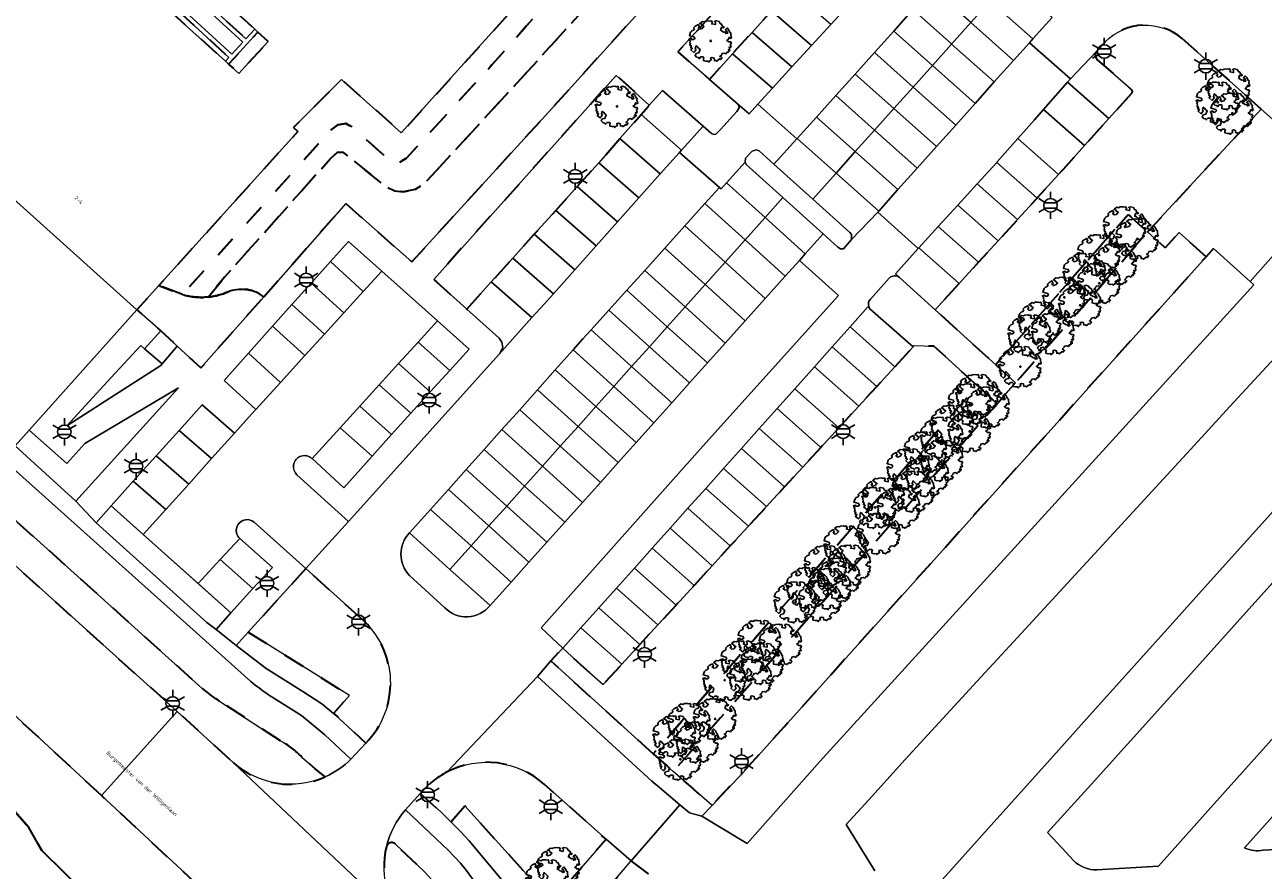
# Model space of a CAD drawing. Extents: x 105780 to 185197, y 477999 to 525027.
# Tile 390 of 562: x 107795 to 107911, y 479327 to 479406. Entities that reach past the tile are written whole.
import ezdxf
from ezdxf.enums import TextEntityAlignment as Align

# ---------------------------------------------------------------- set-up
doc = ezdxf.new("R2010")
doc.units = 0
doc.linetypes.add('XX-HIDDEN', pattern=[4, 2, -2])
for name, color, linetype, lineweight in [('B-GV-GR-BEPLANTING_CULTUUR_VASTE-PLANTENVAK-A', 252, 'Continuous', 5), ('B-GV-GR-BOOM-S', 252, 'Continuous', 25), ('B-GV-GR-HAAG_01-G', 252, 'GR-HAAG1', 13), ('B-GV-GR-MATERIAALGRENS-G', 252, 'XX-HIDDEN', 35), ('B-RO-IE-MEUBILAIR_WEGMEUBILAIR-S', 252, 'Continuous', 25), ('B-WE-GW-WATERGANG_SLOOT_INSTEEK-G', 252, 'Continuous', 30), ('B-XX-KG-KADASTRAAL_BEBOUWING-G', 252, 'Continuous', 20), ('B1-WE-OG-BEBOUWING-T18', 7, 'Continuous', 18), ('B1-WE-OG-TOPOGRAFIE-T18', 10, 'Continuous', 18), ('B1-WE-VH-VERHARDING_ASFALT-GV', 252, 'Continuous', 18), ('B1-WE-VH-VERHARDING_BETON-GV', 252, 'Continuous', 18), ('B1-WE-VH-VERHARDING_BETONSTRAATSTEEN-GV', 252, 'Continuous', 18), ('B1-WE-VH-VERHARDING_OPEN-GV', 252, 'Continuous', 18), ('B1-WE-VH-VERHARDING_STRAATBAKSTEEN-GV', 252, 'Continuous', 18), ('B1-WE-VH-VERHARDING_TEGEL-GV', 252, 'Continuous', 18)]:
    doc.layers.add(name, color=color, linetype=linetype, lineweight=lineweight)
doc.styles.add('NLCS-ISO', font='NLCS-ISO.ttf')
doc.styles.add('NLCS-ISO-M200-T18', font='NLCS-ISO.ttf', dxfattribs={"height": 0.36})
doc.linetypes.add('GR-HAAG1', pattern='A,6,[176,NLCS.shx,S=0.125,R=0,X=0,Y=0],-2', length=8)

# ---------------------------------------------------------------- blocks, each defined once
blk = doc.blocks.new('B-SIE-WEG_LICHTMAST-SO')
at = {"ltscale": 0.1}
for p, q in [((0, 1.27), (0, 2.53)), ((-1.1, 0.63), (-2.19, 1.27)), ((1.1, 0.63), (2.19, 1.27)), ((-1.1, -0.63), (-2.19, -1.27)), ((0, -1.27), (0, -2.53)), ((1.1, -0.63), (2.19, -1.27))]:
    blk.add_line(p, q, dxfattribs=at)
at = {"flags": 128}
for points in [[(-1.16, 0.5), (1.16, 0.5)], [(-1.16, -0.5), (1.16, -0.5)]]:
    blk.add_lwpolyline(points, dxfattribs=at)
at = {"ltscale": 0.1}
blk.add_circle((0, 0), 1.27, dxfattribs=at)
at = {"style": 'NLCS-ISO'}
blk.add_attdef('TYPE', text='', height=1.8, dxfattribs=at).set_placement((0, 2.53), align=Align.BOTTOM_CENTER)
blk = doc.blocks.new('B-SGR-BOOM_06')
at = {"linetype": 'Continuous', "flags": 128}
blk.add_lwpolyline([(1.08, 1.41), (1.01, 1.58), (0.88, 1.63), (0.78, 1.81), (0.51, 1.88), (0.34, 1.81), (0.44, 1.71), (0.43, 1.52), (0.09, 1.59), (0.14, 1.73), (0.07, 1.88), (-0.06, 1.84), (-0.19, 1.88), (-0.46, 1.86), (-0.6, 1.79), (-0.78, 1.83), (-1.02, 1.64), (-0.85, 1.56), (-0.8, 1.46), (-0.63, 1.37), (-0.8, 1.16), (-1.02, 1.11), (-1.17, 1.24), (-1.05, 1.29), (-1.15, 1.54), (-1.45, 1.37), (-1.6, 1.21), (-1.52, 1.14), (-1.6, 1.01), (-1.77, 0.94), (-1.89, 0.82), (-2, 0.49), (-1.55, 0.37), (-1.48, 0.22), (-1.6, 0.12), (-1.8, 0.12), (-1.84, 0.22), (-2.04, 0.15), (-1.9, -0.07), (-1.97, -0.15), (-1.89, -0.22), (-1.95, -0.4), (-1.81, -0.47), (-1.89, -0.62), (-1.77, -0.64), (-1.72, -0.68), (-1.85, -0.84), (-1.57, -1.07), (-1.47, -0.97), (-1.38, -0.79), (-1.45, -0.7), (-1.37, -0.47), (-1.25, -0.54), (-1.12, -0.7), (-1, -0.8), (-1.12, -1.12), (-1.37, -1.17), (-1.47, -1.36), (-1.33, -1.51), (-1.13, -1.56), (-1.11, -1.61), (-1.08, -1.66), (-0.93, -1.49), (-0.73, -1.49), (-0.63, -1.56), (-0.68, -1.71), (-0.68, -1.84), (-0.46, -1.89), (-0.24, -1.88), (-0.19, -1.98), (-0.09, -1.86), (0.04, -1.79), (-0.02, -1.6), (0.11, -1.56), (0.31, -1.61), (0.34, -1.84), (0.46, -1.83), (0.58, -1.89), (0.83, -1.69), (0.95, -1.74), (0.93, -1.66), (1.06, -1.59), (0.96, -1.49), (0.85, -1.46), (1.03, -1.29), (1.05, -1.19), (1.26, -1.14), (1.42, -1.22), (1.51, -1.12), (1.51, -1.05), (1.65, -1.05), (1.65, -0.95), (1.78, -0.91), (1.78, -0.82), (1.63, -0.82), (1.82, -0.64), (1.7, -0.57), (1.85, -0.62), (1.9, -0.5), (1.82, -0.37), (1.93, -0.18), (1.87, -0.1), (1.7, -0.1), (1.5, 0.03), (1.63, 0.12), (1.75, 0.34), (1.82, 0.24), (1.95, 0.29), (1.87, 0.57), (1.88, 0.75), (1.8, 0.79), (1.67, 1.06), (1.53, 1.21), (1.35, 1.04), (1.47, 0.97), (1.57, 0.72), (1.41, 0.69), (1.33, 0.85), (1.2, 0.82), (1.06, 0.92), (0.9, 1.01), (0.98, 1.07), (0.93, 1.17), (1.01, 1.27), (1.15, 1.22), (1.26, 1.29)], close=True, dxfattribs=at)
blk.add_circle((0, 0), 0.06)
at = {"style": 'NLCS-ISO'}
blk.add_attdef('SOORT', text='', height=0.3, dxfattribs=at).set_placement((0, -0.36), align=Align.TOP_CENTER)

msp = doc.modelspace()

# ---------------------------------------------------------------- linework, layer by layer
at = {"layer": 'B-GV-GR-BEPLANTING_CULTUUR_VASTE-PLANTENVAK-A', "flags": 128}
for points in [[(107804.776, 479414.604), (107805.046, 479414.893), (107804.435, 479415.454), (107806.04, 479417.251), (107803.865, 479419.256), (107803.196, 479417.165), (107800.361, 479416.558), (107814.419, 479403.636), (107815.466, 479404.772)], [(107807.789, 479374.555), (107807.906, 479374.692), (107806.28, 479376.11), (107805.921, 479376.423), (107803.152, 479373.408), (107799.006, 479368.894), (107804.331, 479372.326)]]:
    msp.add_lwpolyline(points, close=True, dxfattribs=at)
at = {"layer": 'B-GV-GR-HAAG_01-G', "flags": 128}
for points in [[(107809.429, 479372.446), (107800.676, 479367.251), (107799.005, 479365.385), (107795.477, 479368.496), (107794.164, 479367.031), (107799.834, 479361.844)], [(107803.147, 479361.412), (107801.747, 479359.847), (107812.105, 479350.516), (107812.955, 479349.874), (107814.332, 479351.432)], [(107815.97, 479349.625), (107814.829, 479348.365), (107817.631, 479346.225), (107821.064, 479344.074), (107822.836, 479342.904), (107823.918, 479342.01), (107825.431, 479343.696)], [(107836.221, 479333.389), (107834.9, 479331.878), (107835.829, 479330.955), (107836.624, 479330.089), (107840.425, 479325.567), (107840.907, 479325.075), (107841.994, 479323.963), (107843.077, 479322.999), (107844.495, 479324.62), (107842.273, 479326.637)]]:
    msp.add_lwpolyline(points, close=True, dxfattribs=at)
at = {"layer": 'B-GV-GR-MATERIAALGRENS-G', "flags": 128}
for points in [[(107820.074, 479442.103), (107802.049, 479422.568), (107801.233, 479421.683), (107803.014, 479420.041), (107802.384, 479418.073), (107799.404, 479417.473), (107800.361, 479416.558), (107803.196, 479417.165), (107803.865, 479419.256), (107806.04, 479417.251), (107804.435, 479415.454), (107805.046, 479414.893), (107815.746, 479405.076), (107816.58, 479405.98), (107805.875, 479415.903), (107807.676, 479417.827), (107803.261, 479421.765), (107820.814, 479441.443)], [(107789.996, 479425.611), (107794.831, 479430.855), (107793.875, 479431.736), (107793.067, 479430.867), (107793.272, 479430.615), (107792.775, 479430.075), (107792.508, 479430.279), (107788.493, 479425.901), (107799.457, 479415.876), (107798.136, 479414.379), (107803.021, 479410.069), (107804.342, 479411.566), (107813.827, 479402.994), (107814.148, 479403.342)], [(107823.68, 479396.553), (107824.352, 479397.056), (107825.07, 479397.173), (107825.645, 479396.855), (107829.239, 479393.66), (107829.56, 479393.471), (107830.126, 479393.554), (107830.765, 479393.939), (107838.729, 479402.639), (107841.946, 479406.254), (107851.143, 479416.589), (107849.44, 479418.096), (107844.968, 479413.113), (107845.227, 479412.879), (107830.272, 479396.294), (107824.69, 479401.296), (107820.189, 479396.788), (107820.596, 479396.421), (107807.617, 479382.026), (107809.816, 479381.183)], [(107817.83, 479404.828), (107816.874, 479405.709), (107814.123, 479402.726), (107815.088, 479401.854), (107815.397, 479402.19), (107815.668, 479402.484)], [(107846.72, 479391.271), (107848.73, 479393.498), (107848.736, 479393.504), (107850.708, 479395.753), (107852.686, 479398.009), (107853.45, 479398.88), (107850.359, 479401.669), (107833.306, 479382.595), (107833.561, 479382.365), (107836.382, 479379.819), (107838.678, 479382.362), (107840.688, 479384.589), (107842.699, 479386.816), (107844.709, 479389.043)], [(107894.989, 479381.217), (107900.025, 479387.03), (107898.212, 479388.661), (107885.836, 479374.605), (107887.688, 479372.925)], [(107905.498, 479384.717), (107902.968, 479386.984), (107901.662, 479385.557), (107900.025, 479387.03), (107894.989, 479381.217), (107887.688, 479372.925), (107885.969, 479370.973), (107857.178, 479338.274), (107855.693, 479336.578), (107857.587, 479334.921), (107859.311, 479333.412), (107862.184, 479336.474), (107866.079, 479340.806)], [(107884.117, 479372.653), (107880.049, 479376.345), (107878.217, 479376.403), (107878.098, 479376.273), (107876.408, 479374.431), (107874.717, 479372.589), (107873.026, 479370.747), (107871.167, 479368.721), (107869.476, 479366.879), (107867.786, 479365.037), (107866.095, 479363.195), (107864.405, 479361.353), (107862.714, 479359.511), (107861.023, 479357.669), (107859.333, 479355.826), (107857.642, 479353.984), (107855.952, 479352.142), (107854.261, 479350.3), (107852.57, 479348.458), (107850.88, 479346.616), (107849.137, 479344.717), (107847.051, 479346.56), (107845.379, 479348.125), (107844.243, 479346.929), (107853.812, 479338.234), (107855.302, 479339.926)], [(107885.969, 479370.973), (107884.117, 479372.653), (107855.302, 479339.926), (107853.812, 479338.234), (107855.693, 479336.578), (107857.178, 479338.274)]]:
    msp.add_lwpolyline(points, close=True, dxfattribs=at)
for points in [[(107875.65, 479419.173), (107872.599, 479421.979), (107871.978, 479421.321), (107856.125, 479403.855), (107859.07, 479401.296), (107861.239, 479403.689), (107863.052, 479405.691), (107864.865, 479407.692), (107866.679, 479409.693), (107868.492, 479411.694)], [(107853.431, 479414.563), (107851.143, 479416.589), (107841.946, 479406.254), (107838.729, 479402.639), (107830.765, 479393.939), (107830.126, 479393.554), (107829.56, 479393.471), (107829.239, 479393.66), (107825.645, 479396.855), (107825.07, 479397.173), (107824.352, 479397.056), (107823.68, 479396.553), (107809.816, 479381.183)], [(107812.224, 479380.94), (107813.741, 479382.797), (107823.621, 479393.856), (107824.287, 479394.463), (107824.87, 479394.456), (107828.853, 479391.257), (107829.677, 479390.887), (107830.446, 479390.787), (107831.574, 479391.005), (107832.437, 479391.557), (107843.042, 479403.096), (107844.136, 479404.304), (107853.431, 479414.563)], [(107825.081, 479389.676), (107831.26, 479384.241), (107844.403, 479398.644), (107854.201, 479409.497), (107854.571, 479410.676), (107855.278, 479412.928), (107853.431, 479414.563), (107844.136, 479404.304), (107843.042, 479403.096), (107832.437, 479391.557), (107831.574, 479391.005), (107830.446, 479390.787), (107829.677, 479390.887), (107828.853, 479391.257), (107824.87, 479394.456), (107824.287, 479394.463), (107823.621, 479393.856), (107813.741, 479382.797), (107812.224, 479380.94)], [(107910.65, 479398.507), (107903.272, 479405.113)], [(107896.046, 479404.814), (107895.248, 479403.898)], [(107895.295, 479403.166), (107898.47, 479400.384)], [(107898.501, 479399.945), (107896.41, 479397.626), (107894.134, 479395.1), (107892.132, 479392.88), (107891.709, 479392.411), (107889.75, 479390.239), (107889.689, 479390.173), (107887.868, 479388.18), (107886.046, 479386.187), (107884.224, 479384.194), (107882.402, 479382.201), (107880.164, 479379.753), (107885.836, 479374.605), (107898.212, 479388.661), (107900.025, 479387.03), (107910.65, 479398.507)], [(107817.409, 479380.971), (107825.081, 479389.676)], [(107809.816, 479381.183), (107807.617, 479382.026), (107805.561, 479379.745), (107807.796, 479377.774), (107809.327, 479376.358), (107811.54, 479374.311), (107817.409, 479380.971)], [(107790.536, 479363.359), (107788.376, 479360.781), (107792.538, 479357.303), (107809.325, 479342.205), (107814.572, 479337.406)], [(107810.729, 479345.194), (107790.536, 479363.359)], [(107783.144, 479351.25), (107771.718, 479359.399), (107769.205, 479355.875), (107774.171, 479351.483), (107782.357, 479344.084), (107791.532, 479335.812), (107795.441, 479331.358), (107796.667, 479329.185), (107802.944, 479323.021), (107815.444, 479311.969), (107823.542, 479304.786), (107826.29, 479302.741), (107827.976, 479301.918), (107833.285, 479299.813), (107835.479, 479298.744), (107839.489, 479297.725), (107846.782, 479295.707), (107853.119, 479293.876), (107872.869, 479294.297), (107876.661, 479294.609), (107899.35, 479295.726), (107935.115, 479297.487), (107938.532, 479297.684), (107941.93, 479298.107), (107945.294, 479298.753), (107948.607, 479299.617), (107948.637, 479299.626), (107948.667, 479299.635)], [(107821.34, 479355.56), (107815.97, 479349.625), (107825.431, 479343.696), (107823.918, 479342.01), (107824.472, 479341.552), (107826.951, 479339.236)], [(107826.504, 479350.905), (107821.34, 479355.56)], [(107802.257, 479334.335), (107789.454, 479346.141)], [(107818.989, 479339.465), (107813.277, 479343.157)], [(107823.165, 479336.093), (107822.185, 479336.858), (107820.987, 479337.935)], [(107832.037, 479334.516), (107833.963, 479332.808), (107834.9, 479331.878), (107836.221, 479333.389), (107842.273, 479326.637), (107844.495, 479324.62), (107847.688, 479328.273), (107849.413, 479330.247), (107843.628, 479335.392)], [(107842.484, 479301.094), (107839.483, 479302.541), (107836.586, 479304.187), (107832.821, 479306.653), (107832.315, 479307.007), (107829.187, 479309.28), (107802.257, 479334.335)], [(107836.999, 479321.894), (107835.633, 479323.416), (107833.84, 479325.665), (107832.469, 479327.165), (107829.726, 479329.789)], [(107853.362, 479327.026), (107851.762, 479328.226), (107848.495, 479324.398), (107846.856, 479322.477), (107850.425, 479319.987), (107851.697, 479319.223), (107854.267, 479317.909), (107855.802, 479317.238), (107860.086, 479315.67), (107862.037, 479315.099), (107866.122, 479314.194), (107867.845, 479313.935), (107871.085, 479313.673), (107876.128, 479313.768), (107931.962, 479316.732), (107936.416, 479317.106), (107937.988, 479317.359), (107940.671, 479317.987), (107942.104, 479318.413), (107946.58, 479320.034), (107949.267, 479321.278), (107952.035, 479322.863), (107954.427, 479324.49), (107957.474, 479326.931)]]:
    msp.add_lwpolyline(points, dxfattribs=at)
for points in [[(107903.272, 479405.113, 0.3856944), (107896.046, 479404.814)], [(107895.248, 479403.898, 0.3757131), (107895.295, 479403.166)], [(107898.47, 479400.384, -0.3987368), (107898.501, 479399.945)], [(107812.224, 479380.94, -0.100892), (107809.816, 479381.183)], [(107809.816, 479381.183, 0.100892), (107812.224, 479380.94)], [(107814.254, 479381.515, -0.0880867), (107812.224, 479380.94)], [(107812.224, 479380.94, 0.0880867), (107814.254, 479381.515)], [(107817.409, 479380.971, 0.2484848), (107814.254, 479381.515)], [(107814.254, 479381.515, -0.2484848), (107817.409, 479380.971)], [(107826.951, 479339.236, 0.4313144), (107826.504, 479350.905)], [(107813.277, 479343.157, -0.0460072), (107810.729, 479345.194)], [(107820.987, 479337.935, 0.0612004), (107818.989, 479339.465)], [(107814.572, 479337.406, 0.2950016), (107823.165, 479336.093)], [(107843.628, 479335.392, 0.3118738), (107834.544, 479336.543)], [(107834.544, 479336.543, 0.1010033), (107832.037, 479334.516)], [(107829.726, 479329.789, 0.5874701), (107828.885, 479329.563)], [(107828.885, 479329.563, 0.2645564), (107831.151, 479321.737)]]:
    msp.add_lwpolyline(points, format="xyb", dxfattribs=at)
at = {"layer": 'B-WE-GW-WATERGANG_SLOOT_INSTEEK-G', "flags": 128}
msp.add_lwpolyline([(107935.115, 479297.487), (107899.35, 479295.726), (107876.661, 479294.609), (107872.869, 479294.297), (107853.119, 479293.876), (107846.782, 479295.707), (107839.489, 479297.725), (107835.479, 479298.744), (107833.285, 479299.813), (107827.976, 479301.918), (107826.29, 479302.741), (107823.542, 479304.786), (107815.444, 479311.969), (107802.944, 479323.021), (107796.667, 479329.185), (107795.441, 479331.358), (107791.532, 479335.812)], dxfattribs=at)
at = {"layer": 'B-XX-KG-KADASTRAAL_BEBOUWING-G', "flags": 128}
for points in [[(107772.434, 479419.238), (107789.051, 479404.26), (107789.305, 479404.542), (107794.087, 479400.253), (107789.01, 479394.612), (107805.561, 479379.745), (107807.617, 479382.026), (107820.596, 479396.421), (107820.189, 479396.788), (107824.69, 479401.296), (107830.272, 479396.294), (107845.227, 479412.879)], [(107805.875, 479415.903), (107816.58, 479405.98), (107816.874, 479405.709), (107817.83, 479404.828), (107815.668, 479402.484), (107815.397, 479402.19), (107815.088, 479401.854), (107814.123, 479402.726), (107813.827, 479402.994), (107804.342, 479411.566)]]:
    msp.add_lwpolyline(points, dxfattribs=at)
at = {"layer": 'B1-WE-VH-VERHARDING_ASFALT-GV', "flags": 128}
for points in [[(107876.292, 479405.802), (107878.096, 479407.811), (107879.899, 479409.82), (107881.425, 479411.52), (107877.959, 479414.663), (107876.574, 479413.151), (107874.074, 479410.421), (107872.25, 479408.429), (107870.426, 479406.437), (107868.602, 479404.446), (107866.778, 479402.454), (107864.954, 479400.462), (107863.597, 479398.98), (107867.25, 479395.729), (107867.274, 479395.755), (107869.077, 479397.765), (107870.881, 479399.774), (107872.685, 479401.783), (107874.488, 479403.792)], [(107887.91, 479395.773), (107889.448, 479397.51), (107890.305, 479398.488), (107892.547, 479401.044), (107892.805, 479401.339), (107888.984, 479404.72), (107887.5, 479403.062), (107885.699, 479401.051), (107883.898, 479399.039), (107882.097, 479397.028), (107880.296, 479395.016), (107878.495, 479393.005), (107876.694, 479390.993), (107874.893, 479388.981), (107874.814, 479388.893), (107878.589, 479385.485), (107878.642, 479385.543), (107880.461, 479387.539), (107882.281, 479389.534), (107884.1, 479391.53), (107885.919, 479393.525), (107885.972, 479393.583)]]:
    msp.add_lwpolyline(points, close=True, dxfattribs=at)
for points in [[(107831.032, 479358.893), (107833, 479361.094), (107834.667, 479362.958), (107836.333, 479364.822), (107838, 479366.685), (107839.666, 479368.549), (107841.333, 479370.412), (107842.999, 479372.276), (107844.665, 479374.14), (107846.332, 479376.003), (107847.25, 479377.03), (107848.001, 479377.864), (107849.674, 479379.722), (107851.348, 479381.579), (107853.021, 479383.437), (107854.895, 479385.517), (107856.769, 479387.598), (107858.642, 479389.678), (107860.013, 479391.2), (107856.272, 479394.462), (107854.474, 479392.448), (107852.476, 479390.21), (107850.479, 479387.972), (107848.481, 479385.734), (107846.483, 479383.496), (107844.485, 479381.258), (107843.616, 479380.285), (107842.484, 479379.023), (107839.454, 479375.646), (107825.348, 479359.952), (107821.34, 479355.56), (107826.504, 479350.905)], [(107913.694, 479387.003), (107909.624, 479382.381), (107909.967, 479382.074), (107891.061, 479361.322), (107869.387, 479337.531), (107862.611, 479329.846), (107858.362, 479332.401), (107857.216, 479332.706), (107856.311, 479333.471), (107851.762, 479328.226), (107853.362, 479327.026)], [(107842.989, 479345.452), (107844.243, 479346.929), (107845.379, 479348.125), (107843.353, 479350.022), (107858.46, 479366.989), (107871.141, 479381.089), (107867.484, 479384.371), (107866.163, 479382.897), (107864.294, 479380.811), (107862.425, 479378.726), (107860.556, 479376.641), (107858.888, 479374.779), (107857.219, 479372.917), (107855.551, 479371.056), (107853.882, 479369.194), (107852.214, 479367.332), (107850.545, 479365.47), (107848.877, 479363.609), (107847.208, 479361.747), (107845.54, 479359.885), (107843.871, 479358.023), (107842.203, 479356.162), (107840.534, 479354.3), (107838.562, 479352.099)], [(107874.525, 479327.298), (107871.858, 479331.644), (107873.957, 479333.949), (107877.368, 479337.692), (107879.835, 479340.4), (107884.094, 479345.027), (107887.491, 479348.717), (107894.351, 479356.168), (107897.586, 479359.682), (107904.371, 479367.053), (107907.726, 479370.698), (107914.535, 479378.094), (107921.539, 479371.816), (107914.831, 479364.348), (107911.505, 479360.645), (107904.823, 479353.204), (107901.608, 479349.624)], [(107893.102, 479328.256), (107892.035, 479329.41), (107890.683, 479330.871), (107894.747, 479335.384), (107898.141, 479339.154), (107904.898, 479346.658), (107908.128, 479350.245), (107914.815, 479357.672), (107918.153, 479361.379), (107924.865, 479368.834), (107932.063, 479362.382), (107925.379, 479354.921), (107922.034, 479351.187)], [(107909.095, 479329.44), (107915.736, 479336.885), (107918.984, 479340.527), (107925.62, 479347.965), (107928.965, 479351.715), (107935.629, 479359.186), (107939.218, 479355.968)], [(107789.454, 479346.141), (107802.257, 479334.335), (107809.325, 479342.205), (107792.538, 479357.303)], [(107834.327, 479351.9), (107831.033, 479354.91)], [(107922.034, 479351.187), (107915.377, 479343.756), (107912.133, 479340.134), (107905.409, 479332.627), (107901.031, 479327.741), (107895.285, 479327.381)], [(107901.608, 479349.624), (107894.855, 479342.105), (107891.477, 479338.344), (107884.842, 479330.957), (107880.815, 479326.472), (107876.836, 479326.289)], [(107842.989, 479345.452), (107834.544, 479336.543)], [(107834.544, 479336.543), (107842.989, 479345.452)], [(107843.628, 479335.392), (107849.413, 479330.247), (107851.762, 479328.226), (107856.311, 479333.471), (107854.391, 479335.092), (107853.697, 479335.679), (107842.989, 479345.452)], [(107831.151, 479321.737), (107814.572, 479337.406), (107809.325, 479342.205), (107802.257, 479334.335), (107829.187, 479309.28)], [(107826.951, 479339.236), (107825.552, 479337.74)], [(107814.572, 479337.406), (107831.151, 479321.737)], [(107830.652, 479333.011), (107832.037, 479334.516)], [(107915.656, 479329.492), (107910.834, 479329.225)]]:
    msp.add_lwpolyline(points, dxfattribs=at)
at = {"layer": 'B1-WE-VH-VERHARDING_ASFALT-GV'}
for points in [[(107831.033, 479354.91, -0.3994477), (107831.032, 479358.893)], [(107838.562, 479352.099, -0.4465187), (107834.327, 479351.9)], [(107826.504, 479350.905, -0.4313144), (107826.951, 479339.236)], [(107823.165, 479336.093, -0.2950016), (107814.572, 479337.406)], [(107825.552, 479337.74, -0.091726), (107823.165, 479336.093)], [(107834.544, 479336.543, -0.3118738), (107843.628, 479335.392)], [(107832.037, 479334.516, -0.1010033), (107834.544, 479336.543)], [(107828.885, 479329.563, -0.1198207), (107830.652, 479333.011)], [(107831.151, 479321.737, -0.2645564), (107828.885, 479329.563)], [(107910.834, 479329.225, -0.1503519), (107909.095, 479329.44)], [(107895.285, 479327.381, -0.1982628), (107893.102, 479328.256)]]:
    msp.add_lwpolyline(points, format="xyb", dxfattribs=at)
at = {"layer": 'B1-WE-VH-VERHARDING_BETON-GV', "flags": 128}
msp.add_lwpolyline([(107809.327, 479376.358), (107807.796, 479377.774), (107806.28, 479376.11), (107807.906, 479374.692)], close=True, dxfattribs=at)
at = {"layer": 'B1-WE-VH-VERHARDING_BETONSTRAATSTEEN-GV', "flags": 128}
for points in [[(107866.679, 479409.693), (107864.865, 479407.692), (107868.602, 479404.446), (107870.426, 479406.437)], [(107879.899, 479409.82), (107878.096, 479407.811), (107881.704, 479404.603), (107881.712, 479404.596), (107883.513, 479406.607)], [(107887.115, 479410.63), (107885.314, 479408.619), (107889.301, 479405.074), (107891.102, 479407.086)], [(107885.314, 479408.619), (107883.513, 479406.607), (107887.5, 479403.062), (107888.984, 479404.72), (107889.301, 479405.074)], [(107864.865, 479407.692), (107863.052, 479405.691), (107866.778, 479402.454), (107868.602, 479404.446)], [(107878.096, 479407.811), (107876.292, 479405.802), (107879.911, 479402.584), (107881.712, 479404.596), (107881.704, 479404.603)], [(107883.513, 479406.607), (107881.712, 479404.596), (107885.699, 479401.051), (107887.5, 479403.062)], [(107863.052, 479405.691), (107861.239, 479403.689), (107864.954, 479400.462), (107866.778, 479402.454)], [(107876.292, 479405.802), (107874.488, 479403.792), (107878.11, 479400.572), (107879.911, 479402.584)], [(107881.712, 479404.596), (107879.911, 479402.584), (107883.898, 479399.039), (107885.699, 479401.051)], [(107861.239, 479403.689), (107859.07, 479401.296), (107861.691, 479399.019), (107862.78, 479398.066), (107863.597, 479398.98), (107864.954, 479400.462)], [(107874.488, 479403.792), (107872.685, 479401.783), (107876.309, 479398.561), (107878.11, 479400.572)], [(107872.685, 479401.783), (107870.881, 479399.774), (107874.508, 479396.549), (107876.309, 479398.561)], [(107879.911, 479402.584), (107878.11, 479400.572), (107882.097, 479397.028), (107883.898, 479399.039)], [(107878.11, 479400.572), (107876.309, 479398.561), (107880.296, 479395.016), (107882.097, 479397.028)], [(107892.547, 479401.044), (107890.305, 479398.488), (107894.134, 479395.1), (107896.41, 479397.626)], [(107858.472, 479396.923), (107854.685, 479400.246), (107853.45, 479398.88), (107852.686, 479398.009), (107856.473, 479394.686)], [(107870.881, 479399.774), (107869.077, 479397.765), (107872.707, 479394.538), (107874.508, 479396.549)], [(107867.25, 479395.729), (107863.597, 479398.98), (107862.78, 479398.066), (107861.691, 479399.019), (107861.811, 479398.849), (107861.839, 479398.644), (107861.636, 479398.297), (107860.106, 479396.596), (107859.656, 479396.157), (107859.497, 479396.127), (107859.274, 479396.219), (107858.472, 479396.923), (107856.473, 479394.686), (107856.272, 479394.462), (107860.013, 479391.2), (107860.158, 479391.073), (107860.661, 479391.628), (107862.399, 479393.547), (107862.443, 479393.92), (107863.058, 479394.594), (107863.427, 479394.711), (107863.704, 479394.606), (107865.096, 479393.356)], [(107876.309, 479398.561), (107874.508, 479396.549), (107878.495, 479393.005), (107880.296, 479395.016)], [(107890.305, 479398.488), (107889.448, 479397.51), (107887.91, 479395.773), (107891.709, 479392.411), (107892.132, 479392.88), (107894.134, 479395.1)], [(107913.713, 479393.868), (107914.618, 479394.954), (107912.119, 479397.192), (107912.011, 479397.289), (107910.65, 479398.507), (107900.025, 479387.03), (107901.662, 479385.557), (107902.968, 479386.984), (107905.498, 479384.717), (107906.176, 479385.472), (107909.624, 479382.381), (107913.694, 479387.003), (107917.069, 479390.834)], [(107852.686, 479398.009), (107850.708, 479395.753), (107854.474, 479392.448), (107856.272, 479394.462), (107856.473, 479394.686)], [(107869.077, 479397.765), (107867.274, 479395.755), (107870.906, 479392.526), (107872.707, 479394.538)], [(107850.708, 479395.753), (107848.736, 479393.504), (107848.73, 479393.498), (107852.476, 479390.21), (107854.474, 479392.448)], [(107867.274, 479395.755), (107867.25, 479395.729), (107865.096, 479393.356), (107868.728, 479390.093), (107870.906, 479392.526)], [(107874.508, 479396.549), (107872.707, 479394.538), (107876.694, 479390.993), (107878.495, 479393.005)], [(107887.91, 479395.773), (107885.972, 479393.583), (107885.919, 479393.525), (107889.689, 479390.173), (107889.75, 479390.239), (107891.709, 479392.411)], [(107848.73, 479393.498), (107846.72, 479391.271), (107850.479, 479387.972), (107852.476, 479390.21)], [(107862.505, 479393.332), (107862.399, 479393.547), (107860.661, 479391.628), (107864.272, 479388.372), (107865.939, 479390.235)], [(107872.707, 479394.538), (107870.906, 479392.526), (107874.893, 479388.981), (107876.694, 479390.993)], [(107885.919, 479393.525), (107884.1, 479391.53), (107887.868, 479388.18), (107889.689, 479390.173)], [(107870.906, 479392.526), (107868.728, 479390.093), (107872.206, 479386.969), (107872.346, 479386.782), (107872.361, 479386.334), (107874.814, 479388.893), (107874.893, 479388.981)], [(107850.479, 479387.972), (107846.72, 479391.271), (107844.709, 479389.043), (107848.481, 479385.734)], [(107860.661, 479391.628), (107860.158, 479391.073), (107860.013, 479391.2), (107858.642, 479389.678), (107862.404, 479386.286), (107864.272, 479388.372)], [(107884.1, 479391.53), (107882.281, 479389.534), (107886.046, 479386.187), (107887.868, 479388.18)], [(107865.939, 479390.235), (107864.272, 479388.372), (107868.031, 479384.982), (107869.697, 479386.846)], [(107844.709, 479389.043), (107842.699, 479386.816), (107846.483, 479383.496), (107848.481, 479385.734)], [(107858.642, 479389.678), (107856.769, 479387.598), (107860.536, 479384.2), (107862.404, 479386.286)], [(107882.281, 479389.534), (107880.461, 479387.539), (107884.224, 479384.194), (107886.046, 479386.187)], [(107864.272, 479388.372), (107862.404, 479386.286), (107866.163, 479382.897), (107867.484, 479384.371), (107868.031, 479384.982)], [(107842.699, 479386.816), (107840.688, 479384.589), (107844.485, 479381.258), (107846.483, 479383.496)], [(107860.536, 479384.2), (107856.769, 479387.598), (107854.895, 479385.517), (107858.669, 479382.114)], [(107880.461, 479387.539), (107878.642, 479385.543), (107882.402, 479382.201), (107884.224, 479384.194)], [(107828.452, 479383.364), (107825.333, 479386.15), (107823.641, 479384.258), (107826.715, 479381.455)], [(107854.895, 479385.517), (107853.021, 479383.437), (107856.801, 479380.028), (107858.669, 479382.114)], [(107891.061, 479361.322), (107909.967, 479382.074), (107909.624, 479382.381), (107906.176, 479385.472), (107905.498, 479384.717), (107866.079, 479340.806), (107862.184, 479336.474), (107859.311, 479333.412), (107858.362, 479332.401), (107862.611, 479329.846), (107869.387, 479337.531)], [(107862.404, 479386.286), (107860.536, 479384.2), (107864.294, 479380.811), (107866.163, 479382.897)], [(107878.642, 479385.543), (107878.589, 479385.485), (107876.448, 479383.125), (107876.842, 479382.767), (107880.164, 479379.753), (107882.402, 479382.201)], [(107823.641, 479384.258), (107821.841, 479382.245), (107824.897, 479379.459), (107826.715, 479381.455)], [(107840.688, 479384.589), (107838.678, 479382.362), (107842.484, 479379.023), (107843.616, 479380.285), (107844.485, 479381.258)], [(107860.536, 479384.2), (107858.669, 479382.114), (107862.425, 479378.726), (107864.294, 479380.811)], [(107853.021, 479383.437), (107851.348, 479381.579), (107855.133, 479378.165), (107856.801, 479380.028)], [(107821.841, 479382.245), (107820.041, 479380.232), (107823.079, 479377.463), (107824.897, 479379.459)], [(107838.678, 479382.362), (107836.382, 479379.819), (107839.41, 479377.085), (107839.671, 479376.724), (107839.757, 479376.214), (107839.454, 479375.646), (107842.484, 479379.023)], [(107858.669, 479382.114), (107856.801, 479380.028), (107860.556, 479376.641), (107862.425, 479378.726)], [(107851.348, 479381.579), (107849.674, 479379.722), (107853.466, 479376.303), (107855.133, 479378.165)], [(107820.041, 479380.232), (107818.241, 479378.22), (107821.262, 479375.466), (107823.079, 479377.463)], [(107849.674, 479379.722), (107848.001, 479377.864), (107851.798, 479374.44), (107853.466, 479376.303)], [(107856.801, 479380.028), (107855.133, 479378.165), (107858.888, 479374.779), (107860.556, 479376.641)], [(107878.098, 479376.273), (107875.583, 479378.507), (107874.077, 479379.849), (107873.889, 479380.016), (107872.223, 479378.152), (107876.408, 479374.431)], [(107833.656, 479378.714), (107831.838, 479376.718), (107834.8, 479374.071), (107836.618, 479376.068)], [(107818.241, 479378.22), (107815.975, 479375.685), (107818.973, 479372.952), (107821.262, 479375.466)], [(107851.798, 479374.44), (107848.001, 479377.864), (107847.25, 479377.03), (107846.332, 479376.003), (107850.131, 479372.578)], [(107855.133, 479378.165), (107853.466, 479376.303), (107857.219, 479372.917), (107858.888, 479374.779)], [(107872.223, 479378.152), (107870.556, 479376.288), (107874.717, 479372.589), (107876.408, 479374.431)], [(107831.838, 479376.718), (107830.02, 479374.721), (107832.982, 479372.075), (107834.8, 479374.071)], [(107853.466, 479376.303), (107851.798, 479374.44), (107855.551, 479371.056), (107857.219, 479372.917)], [(107870.556, 479376.288), (107868.89, 479374.424), (107873.026, 479370.747), (107874.717, 479372.589)], [(107815.975, 479375.685), (107813.708, 479373.151), (107816.684, 479370.438), (107818.973, 479372.952)], [(107846.332, 479376.003), (107844.665, 479374.14), (107848.463, 479370.715), (107850.131, 479372.578)], [(107830.02, 479374.721), (107828.203, 479372.725), (107831.165, 479370.078), (107832.982, 479372.075)], [(107844.665, 479374.14), (107842.999, 479372.276), (107846.795, 479368.852), (107848.463, 479370.715)], [(107851.798, 479374.44), (107850.131, 479372.578), (107853.882, 479369.194), (107855.551, 479371.056)], [(107868.89, 479374.424), (107867.058, 479372.375), (107871.167, 479368.721), (107873.026, 479370.747)], [(107831.165, 479370.078), (107828.203, 479372.725), (107826.385, 479370.728), (107829.35, 479368.079), (107829.633, 479368.396)], [(107842.999, 479372.276), (107841.333, 479370.412), (107845.128, 479366.99), (107846.795, 479368.852)], [(107850.131, 479372.578), (107848.463, 479370.715), (107852.214, 479367.332), (107853.882, 479369.194)], [(107867.058, 479372.375), (107865.392, 479370.511), (107869.476, 479366.879), (107871.167, 479368.721)], [(107811.648, 479370.851), (107809.506, 479368.473), (107812.539, 479365.842), (107814.681, 479368.22)], [(107826.385, 479370.728), (107824.567, 479368.731), (107827.55, 479366.066), (107829.35, 479368.079)], [(107841.333, 479370.412), (107839.666, 479368.549), (107843.456, 479365.131), (107843.46, 479365.127), (107845.128, 479366.99)], [(107848.463, 479370.715), (107846.795, 479368.852), (107850.545, 479365.47), (107852.214, 479367.332)], [(107865.392, 479370.511), (107863.725, 479368.647), (107867.786, 479365.037), (107869.476, 479366.879)], [(107809.506, 479368.473), (107807.364, 479366.095), (107810.397, 479363.464), (107812.539, 479365.842)], [(107824.567, 479368.731), (107821.93, 479365.835), (107824.901, 479363.103), (107827.55, 479366.066)], [(107839.666, 479368.549), (107838, 479366.685), (107841.793, 479363.265), (107843.46, 479365.127), (107843.456, 479365.131)], [(107846.795, 479368.852), (107845.128, 479366.99), (107848.877, 479363.609), (107850.545, 479365.47)], [(107863.725, 479368.647), (107862.059, 479366.783), (107866.095, 479363.195), (107867.786, 479365.037)], [(107845.128, 479366.99), (107843.46, 479365.127), (107847.208, 479361.747), (107848.877, 479363.609)], [(107807.364, 479366.095), (107805.222, 479363.716), (107808.255, 479361.085), (107810.397, 479363.464)], [(107838, 479366.685), (107836.333, 479364.822), (107840.125, 479361.402), (107841.793, 479363.265)], [(107862.059, 479366.783), (107860.393, 479364.919), (107864.405, 479361.353), (107866.095, 479363.195)], [(107836.333, 479364.822), (107834.667, 479362.958), (107838.456, 479359.54), (107838.457, 479359.539), (107840.125, 479361.402)], [(107843.46, 479365.127), (107841.793, 479363.265), (107845.54, 479359.885), (107847.208, 479361.747)], [(107860.393, 479364.919), (107858.727, 479363.056), (107862.714, 479359.511), (107864.405, 479361.353)], [(107805.222, 479363.716), (107803.147, 479361.412), (107806.142, 479358.739), (107808.255, 479361.085)], [(107834.667, 479362.958), (107833, 479361.094), (107836.79, 479357.677), (107838.457, 479359.539), (107838.456, 479359.54)], [(107841.793, 479363.265), (107840.125, 479361.402), (107843.871, 479358.023), (107845.54, 479359.885)], [(107858.727, 479363.056), (107857.061, 479361.192), (107861.023, 479357.669), (107862.714, 479359.511)], [(107833, 479361.094), (107831.032, 479358.893), (107834.819, 479355.476), (107836.79, 479357.677)], [(107840.125, 479361.402), (107838.457, 479359.539), (107842.203, 479356.162), (107843.871, 479358.023)], [(107857.061, 479361.192), (107855.394, 479359.328), (107859.333, 479355.826), (107861.023, 479357.669)], [(107838.457, 479359.539), (107836.79, 479357.677), (107840.534, 479354.3), (107842.203, 479356.162)], [(107855.394, 479359.328), (107853.728, 479357.464), (107857.642, 479353.984), (107859.333, 479355.826)], [(107815.162, 479358.377), (107813.329, 479356.393), (107816.406, 479353.682), (107818.237, 479355.668)], [(107836.79, 479357.677), (107834.819, 479355.476), (107838.562, 479352.099), (107840.534, 479354.3)], [(107857.642, 479353.984), (107853.728, 479357.464), (107852.062, 479355.6), (107855.952, 479352.142)], [(107816.406, 479353.682), (107813.329, 479356.393), (107811.27, 479354.164), (107814.332, 479351.432)], [(107852.062, 479355.6), (107850.396, 479353.737), (107854.261, 479350.3), (107855.952, 479352.142)], [(107854.261, 479350.3), (107850.396, 479353.737), (107848.729, 479351.873), (107852.57, 479348.458)], [(107848.729, 479351.873), (107847.063, 479350.009), (107850.88, 479346.616), (107852.57, 479348.458)], [(107847.063, 479350.009), (107845.379, 479348.125), (107847.051, 479346.56), (107849.137, 479344.717), (107850.88, 479346.616)]]:
    msp.add_lwpolyline(points, close=True, dxfattribs=at)
for points in [[(107895.248, 479403.898), (107892.805, 479401.339), (107892.547, 479401.044), (107896.41, 479397.626), (107898.501, 479399.945)], [(107898.47, 479400.384), (107895.295, 479403.166)], [(107876.842, 479382.767), (107876.448, 479383.125), (107878.589, 479385.485), (107874.814, 479388.893), (107872.361, 479386.334), (107871.599, 479385.451), (107871.33, 479385.45), (107871.067, 479385.61), (107869.697, 479386.846), (107868.031, 479384.982), (107867.484, 479384.371), (107871.141, 479381.089), (107858.46, 479366.989), (107843.353, 479350.022), (107845.379, 479348.125), (107847.063, 479350.009), (107848.729, 479351.873), (107850.396, 479353.737), (107852.062, 479355.6), (107853.728, 479357.464), (107855.394, 479359.328), (107857.061, 479361.192), (107858.727, 479363.056), (107860.393, 479364.919), (107862.059, 479366.783), (107863.725, 479368.647)], [(107824.567, 479368.731), (107826.385, 479370.728), (107828.203, 479372.725), (107830.02, 479374.721), (107831.838, 479376.718), (107833.656, 479378.714), (107828.452, 479383.364), (107826.715, 479381.455), (107824.897, 479379.459), (107823.079, 479377.463), (107821.262, 479375.466), (107818.973, 479372.952), (107816.684, 479370.438), (107816.268, 479369.982), (107814.681, 479368.22), (107812.539, 479365.842), (107810.397, 479363.464), (107808.255, 479361.085), (107806.142, 479358.739), (107811.27, 479354.164), (107813.329, 479356.393), (107815.162, 479358.377), (107815.069, 479358.478), (107814.994, 479358.586), (107814.904, 479358.772), (107814.862, 479358.939), (107814.847, 479359.1), (107814.862, 479359.298), (107814.931, 479359.519), (107815.001, 479359.652), (107815.107, 479359.802), (107815.289, 479359.954), (107815.464, 479360.05), (107815.709, 479360.121), (107815.958, 479360.13), (107816.156, 479360.09), (107816.332, 479360.02), (107816.521, 479359.894), (107821.34, 479355.56), (107825.348, 479359.952), (107820.509, 479364.334)], [(107863.725, 479368.647), (107865.392, 479370.511), (107867.058, 479372.375), (107868.89, 479374.424), (107870.556, 479376.288), (107872.223, 479378.152), (107873.889, 479380.016), (107874.077, 479379.849), (107873.988, 479380.002), (107873.941, 479380.173), (107873.934, 479380.3), (107873.95, 479380.421), (107873.982, 479380.526), (107874.035, 479380.634), (107874.113, 479380.739), (107875.866, 479382.702)], [(107904.823, 479353.204), (107911.505, 479360.645), (107914.831, 479364.348), (107921.539, 479371.816), (107914.535, 479378.094), (107907.726, 479370.698), (107904.371, 479367.053), (107897.586, 479359.682), (107894.351, 479356.168), (107887.491, 479348.717), (107884.094, 479345.027), (107879.835, 479340.4), (107877.368, 479337.692), (107873.957, 479333.949), (107871.858, 479331.644), (107874.525, 479327.298)], [(107821.93, 479365.835), (107824.567, 479368.731)], [(107922.034, 479351.187), (107925.379, 479354.921), (107932.063, 479362.382), (107924.865, 479368.834), (107918.153, 479361.379), (107914.815, 479357.672), (107908.128, 479350.245), (107904.898, 479346.658), (107898.141, 479339.154), (107894.747, 479335.384), (107890.683, 479330.871), (107892.035, 479329.41), (107893.102, 479328.256)], [(107932.568, 479348.495), (107939.218, 479355.968), (107935.629, 479359.186), (107928.965, 479351.715), (107925.62, 479347.965), (107918.984, 479340.527), (107915.736, 479336.885), (107909.095, 479329.44)], [(107876.836, 479326.289), (107880.815, 479326.472), (107884.842, 479330.957), (107891.477, 479338.344), (107894.855, 479342.105), (107901.608, 479349.624), (107904.823, 479353.204)], [(107895.285, 479327.381), (107901.031, 479327.741), (107905.409, 479332.627), (107912.133, 479340.134), (107915.377, 479343.756), (107922.034, 479351.187)], [(107910.834, 479329.225), (107915.656, 479329.492), (107919.342, 479333.634), (107922.598, 479337.292), (107929.219, 479344.732), (107932.568, 479348.495)]]:
    msp.add_lwpolyline(points, dxfattribs=at)
at = {"layer": 'B1-WE-VH-VERHARDING_BETONSTRAATSTEEN-GV'}
for points in [[(107895.295, 479403.166, -0.3757131), (107895.248, 479403.898)], [(107898.501, 479399.945, 0.3987368), (107898.47, 479400.384)], [(107875.866, 479382.702, -0.4034825), (107876.842, 479382.767)], [(107820.509, 479364.334, -1), (107821.93, 479365.835)], [(107909.095, 479329.44, 0.1503519), (107910.834, 479329.225)], [(107893.102, 479328.256, 0.1982628), (107895.285, 479327.381)]]:
    msp.add_lwpolyline(points, format="xyb", dxfattribs=at)
at = {"layer": 'B1-WE-VH-VERHARDING_OPEN-GV', "flags": 128}
msp.add_lwpolyline([(107865.096, 479393.356), (107863.704, 479394.606), (107863.427, 479394.711), (107863.058, 479394.594), (107862.443, 479393.92), (107862.399, 479393.547), (107862.505, 479393.332), (107865.939, 479390.235), (107869.697, 479386.846), (107871.067, 479385.61), (107871.33, 479385.45), (107871.599, 479385.451), (107872.361, 479386.334), (107872.346, 479386.782), (107872.206, 479386.969), (107868.728, 479390.093)], close=True, dxfattribs=at)
at = {"layer": 'B1-WE-VH-VERHARDING_STRAATBAKSTEEN-GV', "flags": 128}
for points in [[(107891.102, 479407.086), (107889.301, 479405.074), (107888.984, 479404.72), (107892.805, 479401.339), (107895.248, 479403.898), (107896.046, 479404.814)], [(107903.272, 479405.113), (107910.65, 479398.507), (107912.011, 479397.289), (107912.119, 479397.192), (107914.618, 479394.954), (107948.533, 479364.333), (107952.299, 479368.504), (107950.963, 479369.7), (107952.504, 479371.419)]]:
    msp.add_lwpolyline(points, dxfattribs=at)
at = {"layer": 'B1-WE-VH-VERHARDING_STRAATBAKSTEEN-GV'}
msp.add_lwpolyline([(107896.046, 479404.814, -0.3856944), (107903.272, 479405.113)], format="xyb", dxfattribs=at)
at = {"layer": 'B1-WE-VH-VERHARDING_TEGEL-GV', "flags": 128}
for points in [[(107800.361, 479416.558), (107799.404, 479417.473), (107790.513, 479425.679), (107795.077, 479430.629), (107794.831, 479430.855), (107789.996, 479425.611), (107814.148, 479403.342), (107813.827, 479402.994), (107814.123, 479402.726), (107816.874, 479405.709), (107816.58, 479405.98), (107815.746, 479405.076), (107805.046, 479414.893), (107804.776, 479414.604), (107815.466, 479404.772), (107814.419, 479403.636)], [(107789.01, 479394.612), (107780.32, 479385.063), (107779.161, 479383.789), (107777.516, 479381.898), (107777.642, 479381.77), (107777.69, 479381.83), (107781.054, 479378.882), (107782.969, 479381.003), (107792.718, 479372.276), (107790.771, 479370.096), (107794.164, 479367.031), (107795.477, 479368.496), (107805.561, 479379.745)], [(107821.34, 479355.56), (107816.521, 479359.894), (107816.332, 479360.02), (107816.156, 479360.09), (107815.958, 479360.13), (107815.709, 479360.121), (107815.464, 479360.05), (107815.289, 479359.954), (107815.107, 479359.802), (107815.001, 479359.652), (107814.931, 479359.519), (107814.862, 479359.298), (107814.847, 479359.1), (107814.862, 479358.939), (107814.904, 479358.772), (107814.994, 479358.586), (107815.069, 479358.478), (107815.162, 479358.377), (107818.237, 479355.668), (107816.406, 479353.682), (107814.332, 479351.432), (107812.955, 479349.874), (107814.829, 479348.365), (107815.97, 479349.625)], [(107844.243, 479346.929), (107842.989, 479345.452), (107853.697, 479335.679), (107854.391, 479335.092), (107856.311, 479333.471), (107857.216, 479332.706), (107858.362, 479332.401), (107859.311, 479333.412), (107857.587, 479334.921), (107855.693, 479336.578), (107853.812, 479338.234)]]:
    msp.add_lwpolyline(points, close=True, dxfattribs=at)
for points in [[(107859.07, 479401.296), (107856.125, 479403.855), (107871.978, 479421.321)], [(107854.201, 479409.497), (107844.403, 479398.644), (107831.26, 479384.241), (107825.081, 479389.676), (107817.409, 479380.971), (107811.54, 479374.311), (107809.327, 479376.358), (107807.906, 479374.692), (107807.789, 479374.555), (107804.331, 479372.326), (107799.006, 479368.894), (107803.152, 479373.408), (107805.921, 479376.423), (107806.28, 479376.11), (107807.796, 479377.774), (107805.561, 479379.745), (107795.477, 479368.496), (107799.005, 479365.385), (107800.676, 479367.251), (107809.429, 479372.446), (107799.834, 479361.844), (107801.747, 479359.847), (107803.147, 479361.412), (107805.222, 479363.716), (107807.364, 479366.095), (107809.506, 479368.473), (107811.648, 479370.851), (107814.681, 479368.22), (107816.268, 479369.982), (107816.684, 479370.438), (107813.708, 479373.151), (107815.975, 479375.685), (107818.241, 479378.22), (107820.041, 479380.232), (107821.841, 479382.245), (107823.641, 479384.258), (107825.333, 479386.15), (107828.452, 479383.364), (107833.656, 479378.714), (107836.618, 479376.068), (107834.8, 479374.071), (107832.982, 479372.075), (107831.165, 479370.078), (107829.633, 479368.396), (107829.35, 479368.079), (107827.55, 479366.066), (107824.901, 479363.103), (107821.93, 479365.835)], [(107820.509, 479364.334), (107825.348, 479359.952), (107839.454, 479375.646), (107839.757, 479376.214), (107839.671, 479376.724), (107839.41, 479377.085), (107836.382, 479379.819), (107833.561, 479382.365), (107833.306, 479382.595), (107850.359, 479401.669), (107853.45, 479398.88), (107854.685, 479400.246), (107858.472, 479396.923), (107859.274, 479396.219), (107859.497, 479396.127), (107859.656, 479396.157), (107860.106, 479396.596), (107861.636, 479398.297), (107861.839, 479398.644), (107861.811, 479398.849), (107861.691, 479399.019), (107859.07, 479401.296)], [(107778.934, 479378.383), (107776.6, 479380.447), (107773.557, 479383.139), (107769.06, 479382.537), (107775.338, 479376.895), (107776.666, 479375.712), (107790.536, 479363.359), (107810.729, 479345.194)], [(107875.866, 479382.702), (107874.113, 479380.739), (107874.035, 479380.634), (107873.982, 479380.526), (107873.95, 479380.421), (107873.934, 479380.3), (107873.941, 479380.173), (107873.988, 479380.002), (107874.077, 479379.849), (107875.583, 479378.507), (107878.098, 479376.273), (107878.217, 479376.403), (107880.049, 479376.345), (107884.117, 479372.653), (107885.969, 479370.973), (107887.688, 479372.925), (107885.836, 479374.605), (107880.164, 479379.753)], [(107880.164, 479379.753), (107876.842, 479382.767)], [(107801.747, 479359.847), (107799.834, 479361.844), (107794.164, 479367.031), (107790.771, 479370.096), (107781.054, 479378.882), (107777.69, 479381.83), (107777.642, 479381.77), (107776.6, 479380.447), (107778.934, 479378.383), (107816.192, 479345.014)], [(107816.192, 479345.014), (107778.934, 479378.383)], [(107818.106, 479343.603), (107820.927, 479341.825), (107823.119, 479340.013), (107825.552, 479337.74), (107826.951, 479339.236), (107824.472, 479341.552), (107823.918, 479342.01), (107822.836, 479342.904), (107821.064, 479344.074), (107817.631, 479346.225), (107814.829, 479348.365), (107812.955, 479349.874), (107812.105, 479350.516), (107801.747, 479359.847)], [(107834.819, 479355.476), (107831.032, 479358.893)], [(107838.562, 479352.099), (107834.819, 479355.476)], [(107831.033, 479354.91), (107834.327, 479351.9)], [(107813.277, 479343.157), (107818.989, 479339.465)], [(107825.552, 479337.74), (107823.119, 479340.013), (107820.927, 479341.825), (107818.106, 479343.603)], [(107820.987, 479337.935), (107822.185, 479336.858), (107823.165, 479336.093)], [(107840.425, 479325.567), (107836.624, 479330.089), (107835.829, 479330.955), (107834.9, 479331.878), (107833.963, 479332.808), (107832.037, 479334.516), (107830.652, 479333.011), (107834.658, 479329.232), (107835.788, 479328.014), (107836.33, 479327.359), (107837.336, 479325.988)], [(107842.327, 479321.019), (107840.079, 479323.149), (107837.899, 479325.35), (107837.336, 479325.988), (107836.33, 479327.359), (107835.788, 479328.014), (107834.658, 479329.232), (107830.652, 479333.011)], [(107829.726, 479329.789), (107832.469, 479327.165), (107833.84, 479325.665), (107835.633, 479323.416), (107836.999, 479321.894), (107838.416, 479320.419), (107842.142, 479317.114), (107844.491, 479315.37), (107846.933, 479313.758), (107849.472, 479312.304), (107852.11, 479311.036)], [(107848.495, 479324.398), (107851.762, 479328.226), (107849.413, 479330.247), (107847.688, 479328.273), (107844.495, 479324.62)]]:
    msp.add_lwpolyline(points, dxfattribs=at)
at = {"layer": 'B1-WE-VH-VERHARDING_TEGEL-GV'}
for points in [[(107876.842, 479382.767, 0.4034825), (107875.866, 479382.702)], [(107821.93, 479365.835, 1), (107820.509, 479364.334)], [(107831.032, 479358.893, 0.3994477), (107831.033, 479354.91)], [(107834.327, 479351.9, 0.4465187), (107838.562, 479352.099)], [(107810.729, 479345.194, 0.0460072), (107813.277, 479343.157)], [(107816.192, 479345.014, 0.0316286), (107818.106, 479343.603)], [(107818.106, 479343.603, -0.0316286), (107816.192, 479345.014)], [(107818.989, 479339.465, -0.0612004), (107820.987, 479337.935)], [(107823.165, 479336.093, 0.091726), (107825.552, 479337.74)], [(107830.652, 479333.011, 0.1198207), (107828.885, 479329.563)], [(107828.885, 479329.563, -0.5874701), (107829.726, 479329.789)]]:
    msp.add_lwpolyline(points, format="xyb", dxfattribs=at)

# ---------------------------------------------------------------- block references
at = {"layer": 'B-GV-GR-BOOM-S', "linetype": 'Continuous', "lineweight": 0}
for p in [(107859.192, 479404.889), (107907.63, 479400.402), (107850.429, 479398.765), (107906.594, 479399.157), (107907.94, 479398.122), (107897.917, 479387.509), (107899.077, 479386.377), (107895.495, 479384.884), (107897.03, 479384.02), (107894.154, 479383.137), (107895.512, 479382.235), (107892.239, 479380.912), (107893.73, 479380.164), (107889.973, 479378.589), (107889.006, 479377.391), (107891.2, 479377.534), (107888.131, 479374.434), (107883.41, 479370.944), (107884.124, 479371.818), (107885.142, 479370.658), (107881.79, 479368.943), (107880.811, 479367.832), (107883.399, 479368.38), (107879.293, 479366.465), (107880.81, 479365.664), (107877.678, 479364.871), (107879.469, 479364.215), (107878.144, 479362.784), (107875.352, 479362.153), (107874.569, 479361.264), (107876.775, 479361.228), (107874.934, 479358.839), (107871.792, 479357.661), (107869.953, 479355.797), (107872.186, 479355.868), (107871.18, 479354.65), (107868.299, 479353.769), (107870.332, 479353.687), (107867.125, 479352.436), (107869.424, 479352.581), (107863.753, 479348.83), (107865.735, 479348.466), (107862.164, 479346.909), (107864.031, 479346.68), (107860.493, 479345.127), (107862.935, 479345.212), (107857.185, 479341.072), (107859.605, 479341.504), (107855.825, 479339.902), (107857.96, 479339.337), (107856.349, 479337.731), (107844.98, 479327.598), (107843.929, 479326.457)]:
    msp.add_blockref('B-SGR-BOOM_06', p, dxfattribs=at)
at = {"layer": 'B-RO-IE-MEUBILAIR_WEGMEUBILAIR-S', "xscale": 0.5, "yscale": 0.5, "zscale": 0.5}
for p in [(107895.974, 479403.897), (107905.464, 479402.527), (107846.532, 479392.22), (107890.953, 479389.512), (107821.381, 479382.53), (107832.868, 479371.31), (107798.778, 479368.344), (107871.564, 479368.368), (107805.473, 479365.128), (107817.722, 479354.183), (107826.272, 479350.576), (107853.011, 479347.542), (107808.9, 479342.944), (107862.069, 479337.505), (107832.729, 479334.407), (107844.245, 479333.29)]:
    msp.add_blockref('B-SIE-WEG_LICHTMAST-SO', p, dxfattribs=at)

# ---------------------------------------------------------------- texts
at = {"layer": 'B1-WE-OG-BEBOUWING-T18', "style": 'NLCS-ISO-M200-T18'}
msp.add_text('2-4', height=0.36, rotation=318.1, dxfattribs=at).set_placement((107800.12, 479390.009), align=Align.MIDDLE)
at = {"layer": 'B1-WE-OG-TOPOGRAFIE-T18', "style": 'NLCS-ISO-M200-T18'}
msp.add_text('Burgemeester van der Willigenlaan', height=0.36, rotation=317.7, dxfattribs=at).set_placement((107805.989, 479335.412), align=Align.MIDDLE)

doc.saveas('drawing.dxf')
